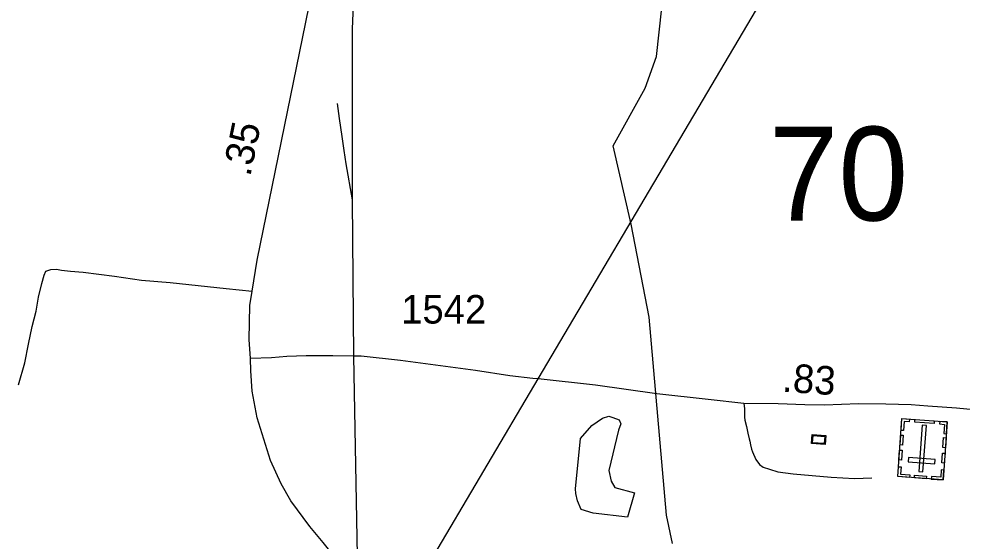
# Model space of a CAD drawing. Extents: x 2206922 to 2357709, y 510027 to 673830.
# Drawn here: x 2301021 to 2305149, y 645561 to 647845 of the extents above; entities that cross this region are included whole.
import ezdxf

# ---------------------------------------------------------------- set-up
doc = ezdxf.new("R2010")
doc.units = 0
for name, color, linetype in [('Exist Cultural Cemetery CELL', 7, 'Continuous'), ('Exist Cultural Historical Site CELL', 7, 'Continuous'), ('Exist Hydrographic Creek Single Shore', 7, 'Continuous'), ('Exist Hydrographic Misc Water Feature', 7, 'Continuous'), ('Exist Railroad Mainline', 7, 'Continuous'), ('Exist Railroad Siding', 7, 'Continuous'), ('Exist Road Non-System Type 51', 7, 'Continuous'), ('Exist Road Primary US Attributed', 7, 'Continuous'), ('Exist Road Primary US Mileage Tenths English Label', 7, 'Continuous'), ('Exist Road Secondary Mileage Hundredths English Label', 7, 'Continuous'), ('Exist Road Secondary Structure Standard Bridge Number Label', 7, 'Continuous'), ('Exist Road Secondary Type 51 Attributed', 7, 'Continuous'), ('Exist Road Secondary Type 51 Number Label', 7, 'Continuous'), ('Exist Utilities Electrical Transmission Line', 7, 'Continuous')]:
    doc.layers.add(name, color=color, linetype=linetype)

msp = doc.modelspace()

# ---------------------------------------------------------------- linework, layer by layer
at = {"layer": 'Exist Cultural Cemetery CELL'}
for points in [[(2305065.7, 645828.4), (2304867.2, 645842.9), (2304885.7, 646096.8), (2305084.3, 646082.3)], [(2304918.8, 646094.4), (2304917.9, 646083), (2304896, 646084.6), (2304893.1, 646044.3), (2304882, 646045.1), (2304885.7, 646096.8)], [(2305026.2, 646075), (2304941.5, 646081.2), (2304942.4, 646092.6), (2305027, 646086.4)], [(2305051.3, 646084.7), (2305050.5, 646073.2), (2305072.4, 646071.6), (2305069.5, 646031.3), (2305080.6, 646030.5), (2305084.3, 646082.2)], [(2304959.1, 645865.5), (2304977.7, 645864.2), (2304992.5, 646066.4), (2304973.9, 646067.8)], [(2304891.8, 646023.9), (2304888.6, 645980.7), (2304877.3, 645981.6), (2304880.4, 646024.8)], [(2305079.2, 646012.5), (2305076.1, 645969.3), (2305064.7, 645970.2), (2305067.9, 646013.4)], [(2304887, 645958.2), (2304883.8, 645915), (2304872.4, 645915.8), (2304875.6, 645959)], [(2305030, 645899.2), (2305031.3, 645917.8), (2304913.9, 645926.4), (2304912.5, 645907.8)], [(2305074.3, 645945.5), (2305071.1, 645902.3), (2305059.8, 645903.1), (2305062.9, 645946.3)], [(2304870.2, 645886.1), (2304881.6, 645885.3), (2304879.2, 645853.2), (2304919.7, 645850.3), (2304918.9, 645839.2), (2304867.1, 645842.9)], [(2304991.8, 645833.8), (2304940.1, 645837.6), (2304941, 645848.9), (2304992.7, 645845.1)], [(2305068.9, 645871.5), (2305057.6, 645872.4), (2305055.2, 645840.3), (2305014.8, 645843.2), (2305013.9, 645832.1), (2305065.7, 645828.4)]]:
    msp.add_lwpolyline(points, close=True, dxfattribs=at)
at = {"layer": 'Exist Cultural Historical Site CELL'}
for points in [[(2304549.6, 645983.1), (2304490, 645987.4), (2304492.9, 646027.4), (2304552.5, 646023)], [(2304545.7, 645987.6), (2304494.5, 645991.3), (2304496.8, 646022.9), (2304548, 646019.1)]]:
    msp.add_lwpolyline(points, close=True, dxfattribs=at)
at = {"layer": 'Exist Hydrographic Creek Single Shore'}
msp.add_lwpolyline([(2303882, 645550.8), (2303855.9, 645674.4), (2303779.8, 646541), (2303700.9, 646947.9), (2303622, 647289.2), (2303761.9, 647541.8), (2303811.2, 647680.3), (2303834.7, 647894), (2303827.6, 648083), (2303916.8, 648284.9), (2303989.5, 648376.4), (2303879.2, 648412.8), (2303879.2, 648485.6), (2303832.3, 648546.6), (2303872.2, 648633.5), (2303825.3, 648802.5), (2303571.9, 649234.5), (2303323, 649525), (2303091.9, 650122.8), (2302965, 650298.1), (2302819, 650718.7), (2302728.8, 651291)], dxfattribs=at)
at = {"layer": 'Exist Hydrographic Misc Water Feature'}
msp.add_lwpolyline([(2303645.4, 646045.8), (2303602.5, 645869.7), (2303612.7, 645822.6), (2303629.1, 645796), (2303715, 645771.4), (2303684.3, 645665), (2303534.9, 645683.4), (2303481.7, 645699.8), (2303465.4, 645736.6), (2303459.2, 645769.4), (2303457.2, 645789.9), (2303479.7, 646009), (2303528.8, 646066.3), (2303575.9, 646099.1), (2303602.5, 646107.3), (2303620.9, 646101.1), (2303647.5, 646090.9), (2303655.7, 646074.5), (2303645.4, 646045.8)], dxfattribs=at)
at = {"layer": 'Exist Railroad Mainline'}
msp.add_line((2302479.2, 647053.6), (2302485.7, 646370), dxfattribs=at)
for points in [[(2303519.4, 651360.7), (2303049.3, 650177.5), (2302971.4, 649981.3), (2302842.9, 649662.2), (2302747.8, 649401.3), (2302666.7, 649122.6), (2302590.8, 648765.8), (2302544.4, 648471.5), (2302543.8, 648467.6), (2302514.1, 648263.3), (2302498, 648099.2), (2302485.6, 647941.1), (2302479, 647801.2), (2302479.8, 647551.4), (2302479.2, 647053.6)], [(2302485.7, 646370), (2302500.9, 645496.1), (2302504.8, 645366.4)]]:
    msp.add_lwpolyline(points, dxfattribs=at)
at = {"layer": 'Exist Railroad Siding'}
msp.add_lwpolyline([(2302414.7, 647474.7), (2302423.3, 647408.8), (2302434.1, 647330.9), (2302442.8, 647269), (2302451.6, 647211.1), (2302479.2, 647053.6)], dxfattribs=at)
at = {"layer": 'Exist Road Non-System Type 51'}
for points in [[(2301019.5, 646244.2), (2301046.7, 646340.2), (2301063.9, 646421.9), (2301079.7, 646499.4), (2301096.9, 646566.7), (2301106.9, 646628.4), (2301121.3, 646687.2), (2301131.3, 646724.4), (2301139.3, 646741.2), (2301161.2, 646749.5), (2301185.1, 646749.9), (2301207.2, 646745.9), (2301247.3, 646741.6), (2301303.2, 646737.3), (2301439.3, 646720.1), (2301558.3, 646702.9), (2301682.9, 646691.5), (2301927.9, 646665.7), (2302042.5, 646654.2)], [(2304193.1, 646162.4), (2304196, 646140.9), (2304197.4, 646119.4), (2304197.4, 646103.7), (2304198.6, 646090.5), (2304205, 646062.5), (2304211.2, 646032.5), (2304217.6, 646008.8), (2304219.6, 645998.7), (2304223.2, 645981.8), (2304227.5, 645963.1), (2304231.8, 645951.7), (2304246.2, 645917.3), (2304261.9, 645895.8), (2304277.7, 645884.3), (2304306.3, 645875.7), (2304342.2, 645864.2), (2304409.5, 645855.6), (2304575.7, 645841.3), (2304677.4, 645835.5), (2304753.4, 645838.4)]]:
    msp.add_lwpolyline(points, dxfattribs=at)
at = {"layer": 'Exist Road Primary US Attributed'}
for points in [[(2302035.4, 646359.6), (2302029.6, 646442.7), (2302032.4, 646591), (2302042.5, 646654.2), (2302064.2, 646789.1), (2302383.3, 648351.9), (2302405.7, 648490)], [(2302495.2, 645377.7), (2302464.4, 645416.7), (2302352.8, 645555.1), (2302294.7, 645624.4), (2302211.5, 645737.4), (2302168.7, 645810.9), (2302121.7, 645914.2), (2302064, 646100.1), (2302042.5, 646216.2), (2302036.8, 646305.1), (2302035.4, 646359.6)]]:
    msp.add_lwpolyline(points, dxfattribs=at)
at = {"layer": 'Exist Road Secondary Type 51 Attributed'}
for points in [[(2302485.7, 646370), (2302395, 646371), (2302278.9, 646371), (2302194.4, 646368.2), (2302127.1, 646362.4), (2302035.4, 646359.6)], [(2306395.6, 646078.6), (2306045.7, 646089.3), (2305474.1, 646109.4), (2305124.5, 646142.4), (2304998.4, 646151), (2304926.7, 646156.7), (2304815, 646159.6), (2304696, 646161), (2304547, 646155.3), (2304461.1, 646156.7), (2304343.6, 646161), (2304193.1, 646162.4), (2304038.4, 646180.4), (2303813.5, 646205.4), (2303544.1, 646242.7), (2303293.7, 646270.3), (2303270.4, 646272.8), (2303170.1, 646284.3), (2303019.7, 646307.2), (2302691.6, 646350.2), (2302519.6, 646369.6), (2302485.7, 646370)]]:
    msp.add_lwpolyline(points, dxfattribs=at)
at = {"layer": 'Exist Utilities Electrical Transmission Line'}
msp.add_line((2302651.3, 645183.5), (2303293.7, 646270.3), dxfattribs=at)
msp.add_lwpolyline([(2303293.7, 646270.3), (2305336.9, 649727), (2305683, 650284)], dxfattribs=at)

# ---------------------------------------------------------------- texts
at = {"layer": 'Exist Road Primary US Mileage Tenths English Label'}
msp.add_text('.35', height=125, rotation=78.4597, dxfattribs=at).set_placement((2302033.5, 647152))
at = {"layer": 'Exist Road Secondary Mileage Hundredths English Label'}
msp.add_text('.83', height=125, rotation=356.0512, dxfattribs=at).set_placement((2304359.3, 646214.8))
at = {"layer": 'Exist Road Secondary Structure Standard Bridge Number Label'}
msp.add_text('70', height=410.1, dxfattribs=at).set_placement((2304302.8, 646963.1))
at = {"layer": 'Exist Road Secondary Type 51 Number Label'}
msp.add_text('1542', height=125, dxfattribs=at).set_placement((2302694.3, 646512.4))

doc.saveas('drawing.dxf')
